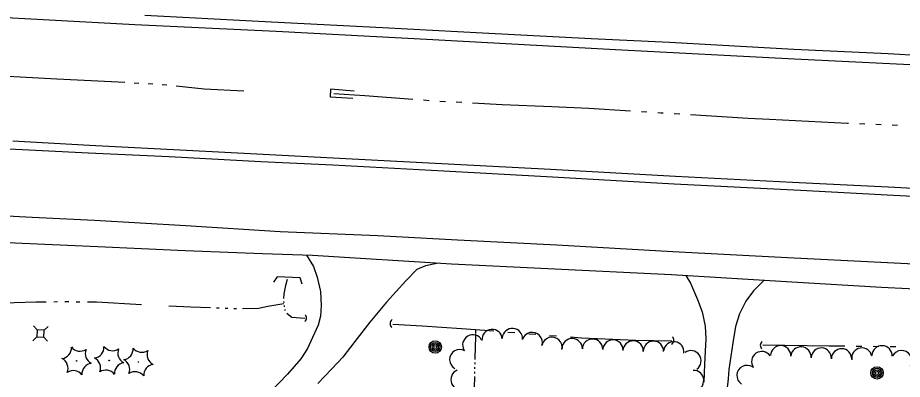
# Model space of a CAD drawing. Extents: x 588843 to 2552415, y 180129 to 269402.
# Drawn here: x 603881.1 to 604199.4, y 183402.8 to 183532.9 of the extents above; entities that cross this region are included whole.
import ezdxf

# ---------------------------------------------------------------- set-up
doc = ezdxf.new("R2010")
doc.units = 0
for name, color, linetype in [('E_DRN', 7, 'Continuous'), ('E_DWY', 7, 'Continuous'), ('E_LAND_TreeLine_P', 7, 'Continuous'), ('E_LAND_Vegetation', 7, 'Continuous'), ('E_MISCPROP', 7, 'Continuous'), ('E_RDWY', 7, 'Continuous'), ('E_RDWY_Gravel', 7, 'Continuous'), ('E_UTL_AG_Bold', 7, 'Continuous'), ('E_WAL', 7, 'Continuous'), ('E_WTR_P', 7, 'Continuous')]:
    doc.layers.add(name, color=color, linetype=linetype)

# ---------------------------------------------------------------- blocks, each defined once
blk = doc.blocks.new('POLE_2')
at = {"layer": 'E_MISCPROP'}
for radius in [14.6, 11, 7.32, 3.66]:
    blk.add_circle((0, 0), radius, dxfattribs=at)
blk = doc.blocks.new('CULV2_3')
at = {"layer": 'E_DRN'}
blk.add_arc((65, 48), 80.7, 216.8699, 323.1301, dxfattribs=at)
blk = doc.blocks.new('PED_2')
at = {"layer": 'E_UTL_AG_Bold'}
for p, q in [((-8.2, 8.2), (-17.5, 17.5)), ((8.2, 8.2), (17.5, 17.5)), ((-8.2, -8.2), (-17.5, -17.5)), ((8.2, -8.2), (17.5, -17.5))]:
    blk.add_line(p, q, dxfattribs=at)
blk.add_lwpolyline([(-8.2, -8.2), (8.2, -8.2), (8.2, 8.2), (-8.2, 8.2)], close=True, dxfattribs=at)
blk = doc.blocks.new('CTRE_3')
at = {"layer": 'E_LAND_Vegetation'}
blk.add_circle((0, 0), 0.733, dxfattribs=at)
for centre, start, end in [((-39.3, 29.4), 280.2067, 5.9716), ((5.9, 49), 220.2113, 305.9762), ((45.4, 19.3), 160.2113, 245.9762), ((-45.4, -19.3), 340.2113, 65.9762), ((39.5, -29.6), 100.2511, 185.9272), ((-5.9, -49), 40.2113, 125.9762)]:
    blk.add_arc(centre, 25.8, start, end, dxfattribs=at)

msp = doc.modelspace()

# ---------------------------------------------------------------- linework, layer by layer
at = {"layer": 'E_DWY'}
for points in [[(603985.04, 183447.52), (603987.54, 183443.37), (603988.84, 183439.58), (603990.09, 183434.36), (603990.24, 183429.4), (603990.11, 183425.54), (603989.22, 183422.27), (603987.19, 183417.82), (603985.4, 183413.92), (603982.96, 183410.15), (603978.14, 183404.7), (603971.85, 183398.09)], [(604032.54, 183444.6), (604027.87, 183443.61), (604024.74, 183442.29), (604020.74, 183438.24), (604013.75, 183430.55), (604007.77, 183423.38), (604002.46, 183416.41), (603998.07, 183410.83), (603994.18, 183406.56), (603989.15, 183401.34)], [(604121.48, 183440.23), (604123.13, 183437.4), (604125.68, 183431.51), (604127.39, 183427.12), (604128.49, 183421.96), (604128.63, 183417.43), (604128.47, 183413.01), (604128.21, 183408.3), (604127.98, 183401.82)], [(604149.64, 183438.54), (604145.86, 183434.63), (604143.07, 183430.9), (604140.84, 183426.35), (604139.4, 183421.78), (604138.41, 183415.91), (604136.99, 183406.32), (604136.68, 183402.99), (604135.79, 183394.66)]]:
    msp.add_lwpolyline(points, dxfattribs=at)
at = {"layer": 'E_LAND_TreeLine_P'}
for centre, start, end in [((604051.8, 183417.12), 4.5078, 184.5078), ((604059.1, 183417.47), 355.6021, 175.6021), ((604044.84, 183415.18), 29.361, 209.361), ((604066.23, 183416.05), 343.1912, 163.1912), ((604073.33, 183414.33), 347.1316, 167.1316), ((604080.61, 183413.86), 358.3353, 178.3353), ((604087.92, 183413.65), 358.3353, 178.3353), ((604095.23, 183413.34), 357.1455, 177.1455), ((604102.53, 183412.98), 357.1455, 177.1455), ((604109.85, 183412.89), 359.9132, 179.9132), ((604117.15, 183412.72), 352.9456, 172.9456), ((604155.6, 183411.29), 357.988, 177.988), ((604162.9, 183410.86), 355.2617, 175.2617), ((604170.2, 183410.45), 357.017, 177.017), ((604184.81, 183410.49), 9.6774, 189.6774), ((604192.05, 183411.28), 357.988, 177.988), ((604040.18, 183409.88), 60.8925, 240.8925), ((604123.32, 183409.52), 305.2228, 125.2228), ((604148.79, 183409.19), 34.3724, 214.3724), ((604177.51, 183410.18), 359.0489, 179.0489), ((604199.09, 183409.54), 332.5611, 152.5611), ((604143.49, 183404.21), 57.0243, 237.0243), ((604040.62, 183402.75), 111.794, 291.794), ((604124.28, 183402.41), 273.2504, 93.2504)]:
    msp.add_arc(centre, 3.66, start, end, dxfattribs=at)
at = {"layer": 'E_RDWY'}
for points in [[(603926.85, 183533.77), (603967.69, 183531.64), (604012.37, 183529.39), (604048.31, 183527.43), (604087.39, 183525.37), (604115.67, 183524.08), (604160.34, 183521.53), (604194.23, 183519.95), (604230.65, 183517.88)], [(604257.45, 183465.79), (604196.17, 183468.92), (604162.69, 183470.69), (604117.32, 183473.07), (604073.54, 183475.49), (604034.46, 183477.65), (603994.5, 183479.84), (603968.57, 183481.05), (603935.58, 183482.8), (603906.61, 183484.11), (603851.72, 183486.93)], [(603847.93, 183463.15), (603886.32, 183461.12), (603908.71, 183460.04), (603941.6, 183458.19), (603975.56, 183456.01), (604010.63, 183454.59), (604039.4, 183452.98), (604075.04, 183451.14), (604116.77, 183448.79), (604158.11, 183446.65), (604198.86, 183444.63), (604242.46, 183442.41), (604266.6, 183440.87), (604292.07, 183437.71), (604320.67, 183434.15), (604349.47, 183430.78), (604386, 183426.15), (604403.74, 183424.15), (604422.57, 183422.6), (604444.93, 183420.54), (604450.81, 183420.14), (604461.62, 183418.45)]]:
    msp.add_lwpolyline(points, dxfattribs=at)
at = {"layer": 'E_RDWY_Gravel'}
for points in [[(604214.43, 183515.3), (604160.61, 183517.98), (604096.2, 183521.33), (604030.51, 183524.91), (603974.05, 183527.88), (603923.28, 183530.35), (603839.53, 183534.87)], [(603879.32, 183488.61), (603907.01, 183487.05), (603951.1, 183484.81), (603994.59, 183482.5), (604026.7, 183480.78), (604072.85, 183478.37), (604117.72, 183475.91), (604159.84, 183473.74), (604196.67, 183471.95), (604235.16, 183469.82)], [(603764.14, 183458.5), (603779.66, 183457.58), (603799.79, 183456.48), (603822.27, 183455.2), (603848.68, 183453.59), (603877.35, 183452.09), (603909.95, 183450.55), (603941.38, 183449.15), (603969.18, 183448.07), (603987.16, 183447.44), (604037.22, 183444.31), (604071.89, 183442.69), (604116.28, 183440.55), (604159.57, 183437.94), (604191.87, 183436.02), (604240.48, 183433.62), (604266.21, 183432.33), (604304.41, 183430.49), (604332.98, 183429), (604364.86, 183426.3), (604386.25, 183424.86), (604403.67, 183424.16)]]:
    msp.add_lwpolyline(points, dxfattribs=at)
at = {"layer": 'E_WAL'}
for points in [[(604002.17, 183506.52), (603993.63, 183507.21), (603993.54, 183504.46), (604001.68, 183503.98)], [(603983.46, 183437.02), (603982.77, 183439.35), (603974.41, 183439.65), (603973.13, 183437.82)]]:
    msp.add_lwpolyline(points, dxfattribs=at)
at = {"layer": 'E_WTR_P'}
for points in [[(603870.87, 183512.18), (603895.25, 183510.95)], [(603895.25, 183510.95), (603907.58, 183510.32), (603919.63, 183509.66)], [(603922.99, 183509.48), (603924.67, 183509.39)], [(603928.04, 183509.2), (603929.72, 183509.11)], [(603933.08, 183508.9), (603934.75, 183508.72)], [(603938.1, 183508.37), (603948.2, 183507.32), (603962.43, 183506.53)], [(603994.87, 183505.68), (604005.95, 183504.9), (604023.25, 183503.59)], [(604027.16, 183503.29), (604029.12, 183503.14)], [(604033.04, 183502.91), (604035, 183502.8)], [(604038.91, 183502.59), (604040.87, 183502.48)], [(604044.79, 183502.27), (604055.42, 183501.69), (604073.22, 183500.95)], [(604073.22, 183500.95), (604086.56, 183500.4), (604101.64, 183499.41)], [(604105.56, 183499.15), (604107.51, 183499.02)], [(604111.43, 183498.77), (604112.47, 183498.7), (604113.39, 183498.64)], [(604117.31, 183498.41), (604119.27, 183498.29)], [(604123.19, 183498.05), (604143.88, 183496.81), (604151.6, 183496.41)], [(604151.6, 183496.41), (604179.62, 183494.96), (604180.02, 183494.95)], [(604183.95, 183494.8), (604185.91, 183494.72)], [(604189.83, 183494.57), (604191.79, 183494.5)], [(604195.72, 183494.34), (604197.68, 183494.27)], [(603978.09, 183438.78), (603977.52, 183436.54), (603976.83, 183433.61), (603976.77, 183431.85)], [(603891.41, 183430.59), (603887.7, 183430.54), (603871.94, 183430.11)], [(603895.44, 183430.65), (603894.1, 183430.63)], [(603899.47, 183430.66), (603898.13, 183430.68)], [(603903.5, 183430.62), (603902.16, 183430.64)], [(603925.64, 183429.6), (603909.44, 183430.57), (603906.19, 183430.6)], [(603976.87, 183429.99), (603971.16, 183428.99), (603967.79, 183428.32), (603961.95, 183428.14)], [(603976.76, 183430.87), (603976.82, 183430.39)], [(603950.52, 183428.53), (603943.41, 183428.78), (603935.46, 183429.16)], [(603953.64, 183428.42), (603952.6, 183428.46)], [(603956.76, 183428.31), (603955.72, 183428.35)], [(603959.88, 183428.2), (603958.84, 183428.24)], [(603976.95, 183429.42), (603977.01, 183428.93)], [(603977.14, 183427.97), (603977.4, 183427.55)], [(603977.91, 183426.72), (603978.06, 183426.48), (603979.78, 183425.14), (603984.39, 183424.88)], [(604016.09, 183422.69), (604026.59, 183422.02), (604040.83, 183421.13), (604052.45, 183420.22)], [(604045.96, 183419.77), (604045.98, 183420.73)], [(604045.68, 183409.99), (604045.7, 183410.58), (604045.93, 183418.09)], [(604045.93, 183418.09), (604045.95, 183419.04)], [(604045.95, 183419.37), (604045.96, 183419.44)], [(604045.95, 183419.18), (604045.95, 183419.24)], [(604045.96, 183419.57), (604045.96, 183419.64)], [(604057.46, 183419.83), (604059.96, 183419.63)], [(604064.97, 183419.24), (604067.48, 183419.04)], [(604072.49, 183418.65), (604075, 183418.45)], [(604080.01, 183418.06), (604083.99, 183417.74), (604103.54, 183416.96), (604116.42, 183416.7)], [(604149.22, 183415.26), (604173.02, 183414.91), (604178.7, 183414.84)], [(604182.76, 183414.78), (604184.79, 183414.76)], [(604188.86, 183414.7), (604190.89, 183414.68)], [(604194.96, 183414.62), (604196.99, 183414.6)], [(604045.64, 183408.31), (604045.65, 183408.87)], [(604045.56, 183404.95), (604045.57, 183405.51)], [(604045.6, 183406.63), (604045.61, 183407.19)], [(604045.33, 183395.72), (604045.53, 183403.83)]]:
    msp.add_lwpolyline(points, dxfattribs=at)

# ---------------------------------------------------------------- block references
at = {"layer": 'E_DRN'}
for p, xscale, yscale, rotation in [((603984.42, 183423.65), 0.01875775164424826, 0.018757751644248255, 87.98801006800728), ((604015.84, 183424.31), 0.022168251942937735, 0.02216825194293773, -92.01198993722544), ((604116.35, 183415.49), 0.020533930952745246, 0.02053393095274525, 83.22436836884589), ((604148.99, 183416.44), 0.0204630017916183, 0.020463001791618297, -92.01198992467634)]:
    msp.add_blockref('CULV2_3', p, dxfattribs=dict(at, xscale=xscale, yscale=yscale, rotation=rotation))
at = {"layer": 'E_LAND_Vegetation', "xscale": 0.1524003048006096, "yscale": 0.1524003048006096, "rotation": -2.363493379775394}
for p in [(603902.32, 183409.46), (603914.03, 183409.64), (603924.54, 183409.07)]:
    msp.add_blockref('CTRE_3', p, dxfattribs=at)
at = {"layer": 'E_MISCPROP', "xscale": 0.15240030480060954, "yscale": 0.15240030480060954, "rotation": -90.11337757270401}
for p in [(604031.33, 183414.46), (604190.27, 183405.14)]:
    msp.add_blockref('POLE_2', p, dxfattribs=at)
at = {"layer": 'E_UTL_AG_Bold', "xscale": 0.1524003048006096, "yscale": 0.1524003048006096, "rotation": -2.363493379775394}
msp.add_blockref('PED_2', (603889.3, 183419.28), dxfattribs=at)

doc.saveas('drawing.dxf')
